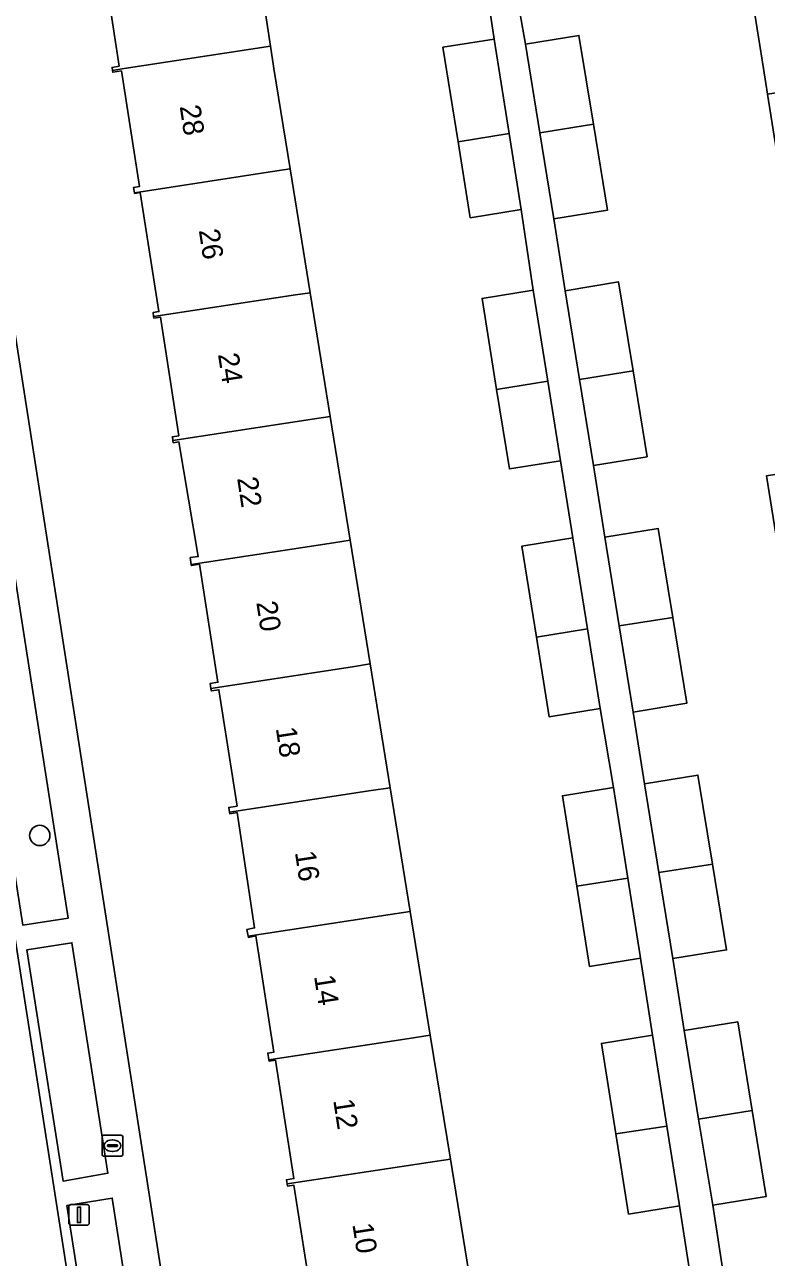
# Model space of a CAD drawing. Extents: x 160077 to 160948, y 386481 to 387498.
# Drawn here: x 160666.8 to 160702.6, y 386942.6 to 387002.1 of the extents above; entities that cross this region are included whole.
import ezdxf

# ---------------------------------------------------------------- set-up
doc = ezdxf.new("R2010")
doc.units = 0
for name, color, linetype in [('IMGEO_Boom', 7, 'Continuous'), ('IMGEO_Brandkraan', 7, 'Continuous'), ('IMGEO_Erf', 7, 'Continuous'), ('IMGEO_Groenvoorziening', 7, 'Continuous'), ('IMGEO_Lichtmast', 7, 'Continuous'), ('IMGEO_Pand', 7, 'Continuous'), ('IMGEO_Pand_nummerreeks', 7, 'Continuous'), ('IMGEO_Parkeervlak_open', 7, 'Continuous'), ('IMGEO_Voetpad_open', 7, 'Continuous')]:
    doc.layers.add(name, color=color, linetype=linetype)

msp = doc.modelspace()

# ---------------------------------------------------------------- linework, layer by layer
at = {"layer": 'IMGEO_Boom'}
msp.add_circle((160667.541, 386962.97), 0.489, dxfattribs=at)
at = {"layer": 'IMGEO_Brandkraan'}
for p, q in [((160670.553, 386947.56), (160670.553, 386948.412)), ((160670.628, 386948.486), (160671.48, 386948.486)), ((160671.041, 386948.266), (160671.066, 386948.266)), ((160671.554, 386948.412), (160671.554, 386947.56)), ((160670.812, 386947.98), (160670.812, 386947.992)), ((160671.25, 386947.943), (160670.852, 386947.943)), ((160670.855, 386948.029), (160671.253, 386948.029)), ((160671.064, 386947.706), (160671.039, 386947.706)), ((160671.296, 386947.992), (160671.296, 386947.98)), ((160671.48, 386947.486), (160670.628, 386947.486))]:
    msp.add_line(p, q, dxfattribs=at)
for points in [[(160670.553, 386947.56), (160670.553, 386948.412)], [(160670.628, 386948.486), (160671.48, 386948.486)], [(160671.554, 386948.412), (160671.554, 386947.56)], [(160671.48, 386947.486), (160670.628, 386947.486)]]:
    msp.add_lwpolyline(points, dxfattribs=at)
for centre, radius, start, end in [((160670.63, 386948.41), 0.0765, 91.55205, 178.44795), ((160670.63, 386948.41), 0.0765, 91.55205, 178.44795), ((160671.478, 386948.41), 0.0765, 1.55205, 88.44795), ((160671.478, 386948.41), 0.0765, 1.55205, 88.44795), ((160670.63, 386947.562), 0.0765, 181.55205, 268.44795), ((160670.63, 386947.562), 0.0765, 181.55205, 268.44795), ((160670.852, 386947.989), 0.0403, 85.87752, 175.75265), ((160670.849, 386947.979), 0.0366, 178.93798, 274.71019), ((160671.253, 386947.986), 0.043, 264.86636, 352.45326), ((160671.257, 386947.991), 0.0386, 1.73085, 96.63898), ((160671.478, 386947.562), 0.0765, 271.55205, 358.44795), ((160671.478, 386947.562), 0.0765, 271.55205, 358.44795)]:
    msp.add_arc(centre, radius, start, end, dxfattribs=at)
for centre, major_axis, ratio, start_param, end_param in [((160671.04, 386947.986), (-0.387, 0.002), 0.722429, 4.712389, 7.853982), ((160671.065, 386947.986), (-0.39, 0.002), 0.717154, 1.570796, 4.712389)]:
    msp.add_ellipse(centre, major_axis=major_axis, ratio=ratio, start_param=start_param, end_param=end_param, dxfattribs=at)
at = {"layer": 'IMGEO_Erf'}
for points in [[(160660.76, 387022.948), (160677.601, 386915.063)], [(160677.787, 387007.005), (160678.693, 387001.081), (160678.859, 387000), (160679.642, 386995.158), (160680.61, 386989.18), (160681.577, 386983.204), (160682.544, 386977.227), (160683.511, 386971.249), (160684.479, 386965.272), (160685.446, 386959.294), (160686.413, 386953.317), (160687.38, 386947.34), (160688.347, 386941.363)], [(160680.697, 386940.439), (160679.812, 386946.082), (160679.51, 386946.035), (160679.494, 386946.136), (160679.463, 386946.337), (160679.824, 386946.394), (160678.927, 386952.116), (160678.619, 386952.068), (160678.61, 386952.126), (160678.558, 386952.459), (160678.855, 386952.51), (160677.976, 386958.113), (160677.62, 386958.046), (160677.61, 386958.098), (160677.548, 386958.429), (160677.922, 386958.5), (160677.072, 386964.069), (160676.724, 386964.014), (160676.713, 386964.086), (160676.676, 386964.321), (160677.076, 386964.384), (160676.195, 386970.004), (160675.833, 386969.948), (160675.814, 386970.073), (160675.777, 386970.309), (160676.151, 386970.367), (160675.257, 386976.065), (160674.866, 386976.004), (160674.858, 386976.053), (160674.806, 386976.387), (160675.199, 386976.44), (160674.268, 386981.978), (160673.995, 386981.935), (160673.978, 386982.043), (160673.95, 386982.222), (160674.268, 386982.271), (160673.369, 386988.001), (160673.056, 386987.951), (160673.044, 386988.025), (160673.013, 386988.22), (160673.301, 386988.266), (160672.398, 386994.02), (160672.122, 386993.977), (160672.117, 386994.009), (160672.077, 386994.263), (160672.359, 386994.308), (160671.483, 386999.894), (160671.068, 386999.83), (160671.055, 386999.915), (160671.033, 387000.061), (160671.377, 387000.114), (160670.518, 387005.722)], [(160699.028, 386941.354), (160698.459, 386945.075), (160695.991, 386944.681), (160695.373, 386948.559), (160694.678, 386952.923), (160697.146, 386953.317), (160696.575, 386957.037), (160694.107, 386956.643), (160693.489, 386960.522), (160692.794, 386964.885), (160695.262, 386965.279), (160694.622, 386969.1), (160692.153, 386968.704), (160691.537, 386972.549), (160690.833, 386976.939), (160693.301, 386977.334), (160692.701, 386981.068), (160690.232, 386980.673), (160689.618, 386984.505), (160688.912, 386988.907), (160691.381, 386989.303), (160690.81, 386993.198), (160688.342, 386992.802), (160687.754, 386996.472), (160687.022, 387001.037), (160689.49, 387001.432), (160688.955, 387005.102)], [(160712.234, 386939.103), (160711.308, 386944.905), (160710.335, 386950.999), (160709.393, 386956.898), (160708.435, 386962.902), (160707.49, 386968.819), (160706.542, 386974.759), (160703.616, 386974.293), (160702.655, 386980.336), (160705.577, 386980.801), (160704.611, 386986.852), (160703.646, 386992.894), (160702.709, 386998.764), (160702.512, 387000), (160701.783, 387004.567)], [(160690.722, 387002.807), (160691.005, 387001.185), (160693.591, 387001.607), (160694.292, 386997.313), (160694.97, 386993.165), (160692.383, 386992.743), (160692.923, 386989.277), (160695.509, 386989.699), (160696.21, 386985.405), (160696.888, 386981.257), (160694.301, 386980.835), (160694.841, 386977.37), (160697.427, 386977.792), (160698.128, 386973.498), (160698.806, 386969.35), (160696.219, 386968.928), (160696.76, 386965.461), (160699.346, 386965.883), (160700.047, 386961.589), (160700.725, 386957.441), (160698.138, 386957.019), (160698.679, 386953.553), (160701.265, 386953.975), (160701.966, 386949.681), (160702.644, 386945.533), (160700.057, 386945.111), (160700.598, 386941.645)]]:
    msp.add_lwpolyline(points, dxfattribs=at)
at = {"layer": 'IMGEO_Groenvoorziening'}
for points in [[(160666.722, 386958.637), (160668.911, 386958.97), (160666.313, 386975.599), (160664.112, 386975.246)], [(160668.664, 386946.279), (160670.836, 386946.656), (160669.096, 386957.785), (160666.914, 386957.438)], [(160671.298, 386929.488), (160673.473, 386929.827), (160671.04, 386945.459), (160668.851, 386945.095)]]:
    msp.add_lwpolyline(points, close=True, dxfattribs=at)
at = {"layer": 'IMGEO_Lichtmast'}
for p, q in [((160669.042, 386945.144), (160669.832, 386945.144)), ((160669.832, 386945.144), (160669.042, 386945.144)), ((160668.942, 386944.244), (160668.942, 386945.044)), ((160668.942, 386945.044), (160668.942, 386944.244)), ((160669.932, 386945.044), (160669.932, 386944.244)), ((160669.932, 386944.244), (160669.932, 386945.044)), ((160669.832, 386944.144), (160669.042, 386944.144)), ((160669.042, 386944.144), (160669.832, 386944.144))]:
    msp.add_line(p, q, dxfattribs=at)
msp.add_lwpolyline([(160669.362, 386945.019), (160669.512, 386945.019), (160669.512, 386944.269), (160669.362, 386944.269), (160669.362, 386945.019)], dxfattribs=at)
for centre, start, end in [((160669.042, 386945.044), 90, 180), ((160669.042, 386945.044), 90, 180), ((160669.832, 386945.044), 0, 90), ((160669.832, 386945.044), 360, 90), ((160669.042, 386944.244), 180, 270), ((160669.042, 386944.244), 180, 270), ((160669.832, 386944.244), 270, 0), ((160669.832, 386944.244), 270, 0)]:
    msp.add_arc(centre, 0.1, start, end, dxfattribs=at)
at = {"layer": 'IMGEO_Pand'}
for points in [[(160677.787, 387007.005), (160670.058, 387005.825), (160670.1, 387005.659), (160670.518, 387005.722), (160671.377, 387000.114), (160671.033, 387000.061), (160671.055, 386999.915), (160671.612, 387000), (160678.693, 387001.081)], [(160710.48, 387000), (160711.623, 387000.182), (160710.7, 387005.986), (160701.783, 387004.567), (160702.512, 387000), (160702.709, 386998.764)], [(160690.222, 386996.871), (160689.49, 387001.432), (160687.022, 387001.037), (160687.754, 386996.472)], [(160691.704, 386996.902), (160694.292, 386997.313), (160693.591, 387001.607), (160691.005, 387001.185)], [(160678.859, 387000), (160678.693, 387001.081), (160671.612, 387000), (160671.055, 386999.915), (160671.068, 386999.83), (160671.483, 386999.894), (160672.359, 386994.308), (160672.077, 386994.263), (160672.117, 386994.009), (160678.992, 386995.059), (160679.642, 386995.158)], [(160694.292, 386997.313), (160691.704, 386996.902), (160692.383, 386992.743), (160694.97, 386993.165)], [(160687.754, 386996.472), (160688.342, 386992.802), (160690.81, 386993.198), (160690.222, 386996.871)], [(160679.642, 386995.158), (160678.992, 386995.059), (160672.117, 386994.009), (160672.122, 386993.977), (160672.398, 386994.02), (160673.301, 386988.266), (160673.013, 386988.22), (160673.044, 386988.025), (160679.906, 386989.073), (160680.61, 386989.18)], [(160692.086, 386984.904), (160691.381, 386989.303), (160688.912, 386988.907), (160689.618, 386984.505)], [(160695.509, 386989.699), (160692.923, 386989.277), (160693.622, 386984.994), (160696.21, 386985.405)], [(160680.61, 386989.18), (160679.906, 386989.073), (160673.044, 386988.025), (160673.056, 386987.951), (160673.369, 386988.001), (160674.268, 386982.271), (160673.95, 386982.222), (160673.978, 386982.043), (160680.819, 386983.088), (160681.577, 386983.204)], [(160694.301, 386980.835), (160696.888, 386981.257), (160696.21, 386985.405), (160693.622, 386984.994)], [(160689.618, 386984.505), (160690.232, 386980.673), (160692.701, 386981.068), (160692.086, 386984.904)], [(160682.544, 386977.227), (160681.577, 386983.204), (160680.819, 386983.088), (160673.978, 386982.043), (160673.995, 386981.935), (160674.268, 386981.978), (160675.199, 386976.44), (160674.806, 386976.387), (160674.858, 386976.053), (160681.733, 386977.103)], [(160694.005, 386972.948), (160693.301, 386977.334), (160690.833, 386976.939), (160691.537, 386972.549)], [(160697.427, 386977.792), (160694.841, 386977.37), (160695.54, 386973.087), (160698.128, 386973.498)], [(160682.544, 386977.227), (160681.733, 386977.103), (160674.858, 386976.053), (160674.866, 386976.004), (160675.257, 386976.065), (160676.151, 386970.367), (160675.777, 386970.309), (160675.814, 386970.073), (160682.647, 386971.117), (160683.511, 386971.249)], [(160696.219, 386968.928), (160698.806, 386969.35), (160698.128, 386973.498), (160695.54, 386973.087)], [(160691.537, 386972.549), (160692.153, 386968.704), (160694.622, 386969.1), (160694.005, 386972.948)], [(160682.647, 386971.117), (160675.814, 386970.073), (160675.833, 386969.948), (160676.195, 386970.004), (160677.076, 386964.384), (160676.676, 386964.321), (160676.713, 386964.086), (160683.56, 386965.132), (160684.479, 386965.272), (160683.511, 386971.249)], [(160699.346, 386965.883), (160696.76, 386965.461), (160697.459, 386961.178), (160700.047, 386961.589)], [(160684.479, 386965.272), (160683.56, 386965.132), (160676.713, 386964.086), (160676.724, 386964.014), (160677.072, 386964.069), (160677.922, 386958.5), (160677.548, 386958.429), (160677.61, 386958.098), (160684.474, 386959.146), (160685.446, 386959.294)], [(160695.262, 386965.279), (160692.794, 386964.885), (160693.489, 386960.522), (160695.96, 386960.9)], [(160698.138, 386957.019), (160700.725, 386957.441), (160700.047, 386961.589), (160697.459, 386961.178)], [(160694.107, 386956.643), (160696.575, 386957.037), (160696.557, 386957.15), (160695.96, 386960.9), (160693.489, 386960.522)], [(160685.446, 386959.294), (160684.474, 386959.146), (160677.61, 386958.098), (160677.62, 386958.046), (160677.976, 386958.113), (160678.855, 386952.51), (160678.558, 386952.459), (160678.61, 386952.126), (160685.388, 386953.161), (160686.413, 386953.317)], [(160701.265, 386953.975), (160698.679, 386953.553), (160699.378, 386949.27), (160701.966, 386949.681)], [(160686.413, 386953.317), (160685.388, 386953.161), (160678.61, 386952.126), (160678.619, 386952.068), (160678.927, 386952.116), (160679.824, 386946.394), (160679.463, 386946.337), (160679.494, 386946.136), (160686.302, 386947.175), (160687.38, 386947.34)], [(160697.146, 386953.317), (160694.678, 386952.923), (160695.373, 386948.559), (160697.844, 386948.936)], [(160700.057, 386945.111), (160702.644, 386945.533), (160701.966, 386949.681), (160699.378, 386949.27)], [(160695.991, 386944.681), (160698.459, 386945.075), (160698.441, 386945.188), (160697.844, 386948.936), (160695.373, 386948.559)], [(160686.302, 386947.175), (160679.494, 386946.136), (160679.51, 386946.035), (160679.812, 386946.082), (160680.697, 386940.439), (160680.368, 386940.387), (160680.405, 386940.15), (160687.216, 386941.19), (160688.347, 386941.363), (160687.38, 386947.34)]]:
    msp.add_lwpolyline(points, close=True, dxfattribs=at)
at = {"layer": 'IMGEO_Parkeervlak_open'}
msp.add_lwpolyline([(160672.81, 386916.832), (160671.24, 386926.7), (160656.203, 387022.932)], dxfattribs=at)
at = {"layer": 'IMGEO_Voetpad_open'}
for points in [[(160656.203, 387022.932), (160671.24, 386926.7), (160672.81, 386916.832)], [(160674.031, 386895.966), (160674.21, 386894.866), (160674.597, 386892.494), (160681.006, 386893.251), (160677.879, 386913.28), (160677.818, 386913.675), (160677.601, 386915.063), (160660.76, 387022.948)], [(160688.955, 387005.102), (160689.49, 387001.432), (160690.222, 386996.871), (160690.81, 386993.198), (160691.381, 386989.303), (160692.086, 386984.904), (160692.701, 386981.068), (160693.301, 386977.334), (160694.005, 386972.948), (160694.622, 386969.1), (160695.262, 386965.279), (160695.96, 386960.9), (160696.557, 386957.15), (160696.575, 386957.037), (160697.146, 386953.317), (160697.844, 386948.936), (160698.441, 386945.188), (160698.459, 386945.075), (160699.028, 386941.354)], [(160700.598, 386941.645), (160700.057, 386945.111), (160699.378, 386949.27), (160698.679, 386953.553), (160698.138, 386957.019), (160697.459, 386961.178), (160696.76, 386965.461), (160696.219, 386968.928), (160695.54, 386973.087), (160694.841, 386977.37), (160694.301, 386980.835), (160693.622, 386984.994), (160692.923, 386989.277), (160692.383, 386992.743), (160691.704, 386996.902), (160691.005, 387001.185), (160690.722, 387002.807)]]:
    msp.add_lwpolyline(points, dxfattribs=at)
for points in [[(160664.112, 386975.246), (160666.313, 386975.599), (160668.911, 386958.97), (160666.722, 386958.637)], [(160666.914, 386957.438), (160669.096, 386957.785), (160670.836, 386946.656), (160668.664, 386946.279)], [(160668.851, 386945.095), (160671.04, 386945.459), (160673.473, 386929.827), (160671.298, 386929.488)]]:
    msp.add_lwpolyline(points, close=True, dxfattribs=at)

# ---------------------------------------------------------------- texts
at = {"layer": 'IMGEO_Pand_nummerreeks'}
for s, rotation, p in [('28', 278.78896, (160674.298, 386998.183)), ('26', 278.78896, (160675.222, 386992.196)), ('24', 278.78896, (160676.148, 386986.207)), ('22', 278.78683, (160677.074, 386980.22)), ('20', 278.78896, (160678.001, 386974.225)), ('18', 278.78683, (160678.941, 386968.145)), ('16', 278.78896, (160679.865, 386962.159)), ('14', 278.78896, (160680.791, 386956.17)), ('12', 278.78896, (160681.717, 386950.183)), ('10', 278.78683, (160682.644, 386944.188))]:
    msp.add_text(s, height=1, rotation=rotation, dxfattribs=at).set_placement(p)

doc.saveas('drawing.dxf')
